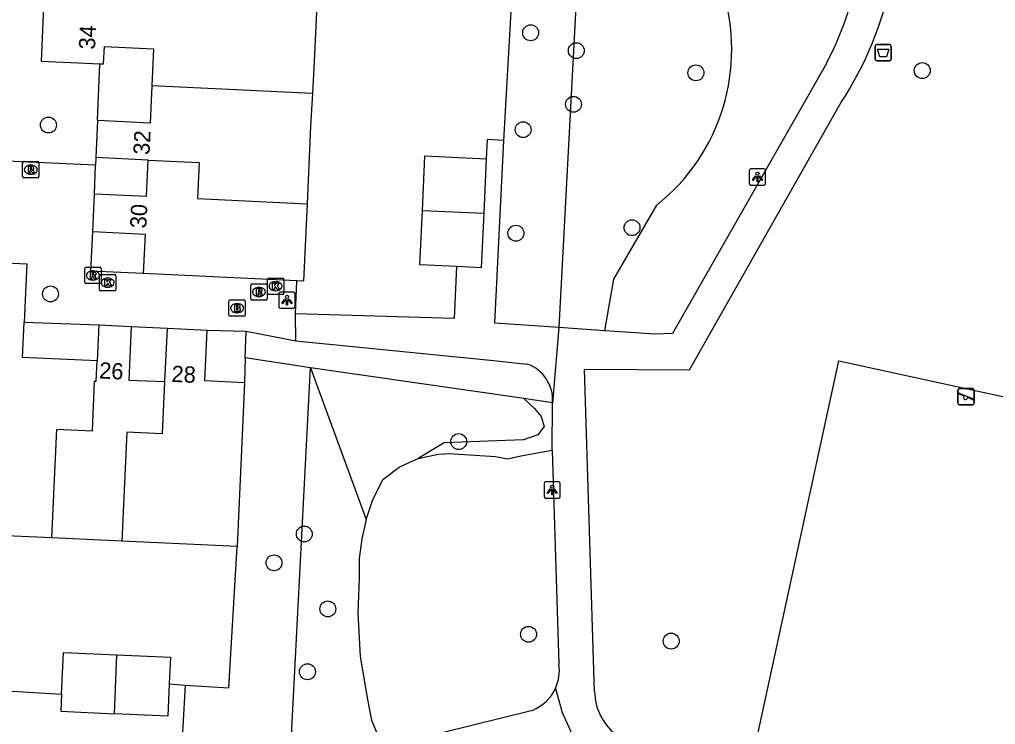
# Model space of a CAD drawing. Extents: x 162990 to 165007, y 383433 to 384336.
# Drawn here: x 164529 to 164588.9, y 383662 to 383705.3 of the extents above; entities that cross this region are included whole.
import ezdxf

# ---------------------------------------------------------------- set-up
doc = ezdxf.new("R2010")
doc.units = 0
for name, color, linetype in [('IMGEO_Afvalbak', 7, 'Continuous'), ('IMGEO_Boom', 7, 'Continuous'), ('IMGEO_Brandkraan', 7, 'Continuous'), ('IMGEO_Groenvoorziening', 7, 'Continuous'), ('IMGEO_Kolk', 7, 'Continuous'), ('IMGEO_Lichtpunt', 7, 'Continuous'), ('IMGEO_Pand', 7, 'Continuous'), ('IMGEO_Pand_nummerreeks', 7, 'Continuous'), ('IMGEO_Rioolput', 7, 'Continuous'), ('IMGEO_Speelvoorziening', 7, 'Continuous'), ('IMGEO_Voetpad_gesloten', 7, 'Continuous'), ('IMGEO_Voetpad_open', 7, 'Continuous')]:
    doc.layers.add(name, color=color, linetype=linetype)

msp = doc.modelspace()

# ---------------------------------------------------------------- linework, layer by layer
at = {"layer": 'IMGEO_Afvalbak'}
for p, q in [((164581.535, 383702.863), (164581.535, 383703.663)), ((164581.535, 383703.663), (164581.535, 383702.863)), ((164581.635, 383703.763), (164582.425, 383703.763)), ((164582.425, 383703.763), (164581.635, 383703.763)), ((164582.525, 383703.663), (164582.525, 383702.863)), ((164582.525, 383702.863), (164582.525, 383703.663)), ((164582.425, 383702.763), (164581.635, 383702.763)), ((164581.635, 383702.763), (164582.425, 383702.763))]:
    msp.add_line(p, q, dxfattribs=at)
msp.add_lwpolyline([(164581.678, 383703.477), (164582.382, 383703.477), (164582.233, 383703.007), (164581.827, 383703.007), (164581.678, 383703.477)], dxfattribs=at)
for centre, start, end in [((164581.635, 383703.663), 90, 180), ((164581.635, 383703.663), 90, 180), ((164582.425, 383703.663), 0, 90), ((164582.425, 383703.663), 360, 90), ((164581.635, 383702.863), 180, 270), ((164581.635, 383702.863), 180, 270), ((164582.425, 383702.863), 270, 0), ((164582.425, 383702.863), 270, 0)]:
    msp.add_arc(centre, 0.1, start, end, dxfattribs=at)
at = {"layer": 'IMGEO_Boom'}
for centre in [(164560.372, 383704.478), (164563.177, 383703.379), (164570.525, 383702.015), (164584.433, 383702.152), (164563.006, 383700.081), (164530.746, 383698.808), (164559.914, 383698.523), (164566.601, 383692.501), (164559.469, 383692.161), (164530.875, 383688.431), (164555.951, 383679.358), (164546.466, 383673.684), (164544.607, 383671.91), (164547.914, 383669.077), (164560.243, 383667.52), (164569.008, 383667.1), (164546.659, 383665.219)]:
    msp.add_circle(centre, 0.489, dxfattribs=at)
at = {"layer": 'IMGEO_Brandkraan'}
for p, q in [((164541.834, 383687.133), (164541.834, 383687.985)), ((164541.909, 383688.059), (164542.761, 383688.059)), ((164542.835, 383687.985), (164542.835, 383687.133)), ((164542.322, 383687.839), (164542.347, 383687.839)), ((164542.761, 383687.059), (164541.909, 383687.059)), ((164542.345, 383687.279), (164542.32, 383687.279))]:
    msp.add_line(p, q, dxfattribs=at)
for points in [[(164541.834, 383687.133), (164541.834, 383687.985)], [(164541.909, 383688.059), (164542.761, 383688.059)], [(164542.835, 383687.985), (164542.835, 383687.133)], [(164542.182, 383687.759), (164542.182, 383687.359), (164542.395, 383687.359)], [(164542.413, 383687.759), (164542.182, 383687.759)], [(164542.361, 383687.678), (164542.307, 383687.678), (164542.307, 383687.602)], [(164542.307, 383687.602), (164542.36, 383687.602)], [(164542.369, 383687.526), (164542.307, 383687.526), (164542.307, 383687.445)], [(164542.307, 383687.445), (164542.369, 383687.445)], [(164542.761, 383687.059), (164541.909, 383687.059)]]:
    msp.add_lwpolyline(points, dxfattribs=at)
for centre, radius, start, end in [((164541.911, 383687.983), 0.0765, 91.55205, 178.44795), ((164541.911, 383687.983), 0.0765, 91.55205, 178.44795), ((164542.759, 383687.983), 0.0765, 1.55205, 88.44795), ((164542.759, 383687.983), 0.0765, 1.55205, 88.44795), ((164542.362, 383687.64), 0.0379, 267.82845, 90.93552), ((164542.37, 383687.485), 0.0404, 269.87594, 90.50774), ((164542.401, 383687.61), 0.251, 268.66757, 293.53466), ((164542.417, 383687.614), 0.145, 59.4692, 91.53667), ((164542.442, 383687.661), 0.0922, 285.51372, 58.15012), ((164542.447, 383687.469), 0.105, 301.31148, 78.98903), ((164541.911, 383687.135), 0.0765, 181.55205, 268.44795), ((164541.911, 383687.135), 0.0765, 181.55205, 268.44795), ((164542.759, 383687.135), 0.0765, 271.55205, 358.44795), ((164542.759, 383687.135), 0.0765, 271.55205, 358.44795)]:
    msp.add_arc(centre, radius, start, end, dxfattribs=at)
for centre, major_axis, ratio, start_param, end_param in [((164542.321, 383687.559), (-0.387, 0.002), 0.722429, 4.712389, 7.853982), ((164542.346, 383687.559), (-0.39, 0.002), 0.717154, 1.570796, 4.712389)]:
    msp.add_ellipse(centre, major_axis=major_axis, ratio=ratio, start_param=start_param, end_param=end_param, dxfattribs=at)
at = {"layer": 'IMGEO_Groenvoorziening'}
for points in [[(164558.727, 383697.866), (164559.373, 383709.393), (164563.302, 383709.188)], [(164563.302, 383709.188), (164562.099, 383686.362)], [(164564.928, 383686.169), (164565.478, 383689.333), (164568.115, 383693.881)], [(164542.843, 383684.505), (164542.897, 383686.139)], [(164542.843, 383684.505), (164542.793, 383682.977)], [(164546.856, 383683.886), (164542.843, 383684.505)], [(164594.934, 383680.922), (164589.407, 383655.456), (164573.771, 383658.849), (164579.298, 383684.315), (164594.934, 383680.922)], [(164538.916, 383660.219), (164541.88, 383660.186), (164545.67, 383661.326), (164546.856, 383683.886)], [(164546.856, 383683.886), (164550.265, 383674.579)], [(164559.956, 383681.998), (164546.856, 383683.886)], [(164559.956, 383681.998), (164560.617, 383681.4), (164561.023, 383680.901), (164561.21, 383680.277), (164560.805, 383679.777), (164559.931, 383679.465), (164555.062, 383679.278), (164553.453, 383678.32)], [(164561.716, 383681.744), (164559.956, 383681.998)], [(164550.265, 383674.579), (164550.66, 383675.733), (164551.281, 383677.04), (164552.3, 383677.794), (164552.957, 383678.094), (164553.453, 383678.32)], [(164553.453, 383678.32), (164554.691, 383678.594), (164555.346, 383678.633), (164558.205, 383678.452), (164558.968, 383678.3), (164559.766, 383678.489), (164561.692, 383678.842)], [(164550.265, 383674.579), (164549.993, 383673.389), (164549.847, 383672.178), (164549.828, 383670.958), (164549.75, 383668.821), (164549.906, 383666.148), (164550.339, 383663.507), (164550.598, 383662.249), (164551.284, 383660.555)], [(164539.154, 383664.395), (164541.831, 383664.226), (164542.335, 383672.921)]]:
    msp.add_lwpolyline(points, dxfattribs=at)
msp.add_arc((164560.478, 383703.458), 12.249, 308.57083, 17.53291, dxfattribs=at)
at = {"layer": 'IMGEO_Kolk'}
for p, q in [((164533.886, 383688.7), (164533.886, 383689.552)), ((164533.961, 383689.626), (164534.813, 383689.626)), ((164534.374, 383689.406), (164534.399, 383689.406)), ((164534.887, 383689.552), (164534.887, 383688.7)), ((164544.199, 383688.478), (164544.199, 383689.33)), ((164544.274, 383689.404), (164545.126, 383689.404)), ((164544.687, 383689.184), (164544.712, 383689.184)), ((164545.2, 383689.33), (164545.2, 383688.478)), ((164534.813, 383688.626), (164533.961, 383688.626)), ((164534.397, 383688.846), (164534.372, 383688.846)), ((164544.71, 383688.624), (164544.685, 383688.624)), ((164545.126, 383688.404), (164544.274, 383688.404))]:
    msp.add_line(p, q, dxfattribs=at)
for points in [[(164533.886, 383688.7), (164533.886, 383689.552)], [(164533.961, 383689.626), (164534.813, 383689.626)], [(164534.207, 383689.326), (164534.33, 383689.326), (164534.33, 383689.175), (164534.46, 383689.326), (164534.624, 383689.326), (164534.478, 383689.175), (164534.631, 383688.926), (164534.479, 383688.926), (164534.394, 383689.09), (164534.33, 383689.023), (164534.33, 383688.926), (164534.207, 383688.926), (164534.207, 383689.326)], [(164534.887, 383689.552), (164534.887, 383688.7)], [(164544.199, 383688.478), (164544.199, 383689.33)], [(164544.274, 383689.404), (164545.126, 383689.404)], [(164544.52, 383689.104), (164544.643, 383689.104), (164544.643, 383688.953), (164544.773, 383689.104), (164544.937, 383689.104), (164544.791, 383688.953), (164544.944, 383688.704), (164544.792, 383688.704), (164544.707, 383688.868), (164544.643, 383688.801), (164544.643, 383688.704), (164544.52, 383688.704), (164544.52, 383689.104)], [(164545.2, 383689.33), (164545.2, 383688.478)], [(164534.813, 383688.626), (164533.961, 383688.626)], [(164545.126, 383688.404), (164544.274, 383688.404)]]:
    msp.add_lwpolyline(points, dxfattribs=at)
for centre, start, end in [((164533.963, 383689.55), 91.55205, 178.44795), ((164533.963, 383689.55), 91.55205, 178.44795), ((164534.811, 383689.55), 1.55205, 88.44795), ((164534.811, 383689.55), 1.55205, 88.44795), ((164544.276, 383689.328), 91.55205, 178.44795), ((164544.276, 383689.328), 91.55205, 178.44795), ((164545.124, 383689.328), 1.55205, 88.44795), ((164545.124, 383689.328), 1.55205, 88.44795), ((164533.963, 383688.702), 181.55205, 268.44795), ((164533.963, 383688.702), 181.55205, 268.44795), ((164534.811, 383688.702), 271.55205, 358.44795), ((164534.811, 383688.702), 271.55205, 358.44795), ((164544.276, 383688.48), 181.55205, 268.44795), ((164544.276, 383688.48), 181.55205, 268.44795), ((164545.124, 383688.48), 271.55205, 358.44795), ((164545.124, 383688.48), 271.55205, 358.44795)]:
    msp.add_arc(centre, 0.0765, start, end, dxfattribs=at)
for centre, major_axis, ratio, start_param, end_param in [((164534.373, 383689.126), (-0.387, 0.002), 0.722429, 4.712389, 7.853982), ((164534.398, 383689.126), (-0.39, 0.002), 0.717154, 1.570796, 4.712389), ((164544.686, 383688.904), (-0.387, 0.002), 0.722429, 4.712389, 7.853982), ((164544.711, 383688.904), (-0.39, 0.002), 0.717154, 1.570796, 4.712389)]:
    msp.add_ellipse(centre, major_axis=major_axis, ratio=ratio, start_param=start_param, end_param=end_param, dxfattribs=at)
at = {"layer": 'IMGEO_Lichtpunt'}
for p, q in [((164573.806, 383696.024), (164573.806, 383695.217)), ((164573.806, 383696.024), (164573.806, 383695.217)), ((164574.708, 383696.119), (164573.9, 383696.119)), ((164574.708, 383696.119), (164573.9, 383696.119)), ((164574.802, 383695.217), (164574.802, 383696.024)), ((164574.802, 383695.217), (164574.802, 383696.024)), ((164573.9, 383695.123), (164574.708, 383695.123)), ((164573.9, 383695.123), (164574.708, 383695.123)), ((164545.806, 383688.548), (164544.998, 383688.548)), ((164545.806, 383688.548), (164544.998, 383688.548)), ((164544.904, 383688.453), (164544.904, 383687.646)), ((164544.904, 383688.453), (164544.904, 383687.646)), ((164545.9, 383687.646), (164545.9, 383688.453)), ((164545.9, 383687.646), (164545.9, 383688.453)), ((164544.998, 383687.552), (164545.806, 383687.552)), ((164544.998, 383687.552), (164545.806, 383687.552)), ((164561.197, 383676.791), (164561.197, 383675.984)), ((164561.197, 383676.791), (164561.197, 383675.984)), ((164562.099, 383676.886), (164561.291, 383676.886)), ((164562.099, 383676.886), (164561.291, 383676.886)), ((164562.193, 383675.984), (164562.193, 383676.791)), ((164562.193, 383675.984), (164562.193, 383676.791)), ((164561.291, 383675.89), (164562.099, 383675.89)), ((164561.291, 383675.89), (164562.099, 383675.89))]:
    msp.add_line(p, q, dxfattribs=at)
for points in [[(164574.18, 383695.688), (164574.219, 383695.66), (164574.031, 383695.398), (164573.993, 383695.425), (164574.18, 383695.688)], [(164574.392, 383695.66), (164574.43, 383695.687), (164574.617, 383695.425), (164574.578, 383695.397), (164574.392, 383695.66)], [(164574.282, 383695.64), (164574.329, 383695.64), (164574.329, 383695.318), (164574.282, 383695.318), (164574.282, 383695.64)], [(164545.278, 383688.117), (164545.317, 383688.089), (164545.129, 383687.827), (164545.091, 383687.854), (164545.278, 383688.117)], [(164545.38, 383688.069), (164545.427, 383688.069), (164545.427, 383687.747), (164545.38, 383687.747), (164545.38, 383688.069)], [(164545.49, 383688.089), (164545.528, 383688.116), (164545.715, 383687.854), (164545.676, 383687.826), (164545.49, 383688.089)], [(164561.571, 383676.455), (164561.61, 383676.427), (164561.422, 383676.165), (164561.384, 383676.192), (164561.571, 383676.455)], [(164561.673, 383676.407), (164561.72, 383676.407), (164561.72, 383676.085), (164561.673, 383676.085), (164561.673, 383676.407)], [(164561.783, 383676.427), (164561.821, 383676.454), (164562.008, 383676.192), (164561.969, 383676.164), (164561.783, 383676.427)]]:
    msp.add_lwpolyline(points, dxfattribs=at)
for centre in [(164574.305, 383695.822), (164545.403, 383688.251), (164561.696, 383676.589)]:
    msp.add_circle(centre, 0.0994, dxfattribs=at)
for centre, start, end in [((164573.9, 383696.024), 90, 180), ((164573.9, 383696.024), 90, 180), ((164574.708, 383696.024), 0, 90), ((164574.708, 383696.024), 0, 90), ((164573.9, 383695.217), 180, 270), ((164573.9, 383695.217), 180, 270), ((164574.708, 383695.217), 270, 0), ((164574.708, 383695.217), 270, 360), ((164544.998, 383688.453), 90, 180), ((164544.998, 383688.453), 90, 180), ((164545.806, 383688.453), 0, 90), ((164545.806, 383688.453), 0, 90), ((164544.998, 383687.646), 180, 270), ((164544.998, 383687.646), 180, 270), ((164545.806, 383687.646), 270, 0), ((164545.806, 383687.646), 270, 360), ((164561.291, 383676.791), 90, 180), ((164561.291, 383676.791), 90, 180), ((164562.099, 383676.791), 0, 90), ((164562.099, 383676.791), 0, 90), ((164561.291, 383675.984), 180, 270), ((164561.291, 383675.984), 180, 270), ((164562.099, 383675.984), 270, 0), ((164562.099, 383675.984), 270, 360)]:
    msp.add_arc(centre, 0.0946, start, end, dxfattribs=at)
at = {"layer": 'IMGEO_Pand'}
for points in [[(164547.296, 383707.489), (164547.077, 383702.727), (164546.966, 383700.756)], [(164530.446, 383706.076), (164530.292, 383702.737), (164533.903, 383702.571)], [(164533.903, 383702.571), (164534.133, 383702.56), (164534.182, 383703.629), (164537.209, 383703.489), (164537.104, 383701.21)], [(164537.104, 383701.21), (164536.999, 383698.931), (164533.77, 383699.079)], [(164546.966, 383700.756), (164537.104, 383701.21)], [(164546.966, 383700.756), (164546.853, 383698.733), (164546.634, 383693.974)], [(164533.77, 383699.079), (164533.666, 383696.804)], [(164553.719, 383693.565), (164553.873, 383696.911), (164557.644, 383696.737)], [(164533.574, 383694.583), (164536.778, 383694.436), (164536.88, 383696.656)], [(164536.88, 383696.656), (164533.666, 383696.804)], [(164536.88, 383696.656), (164540.002, 383696.51), (164539.902, 383694.289), (164546.634, 383693.974)], [(164557.644, 383696.737), (164557.489, 383693.39)], [(164533.467, 383692.258), (164533.574, 383694.583)], [(164546.634, 383693.974), (164546.415, 383689.225), (164546.016, 383689.243)], [(164555.815, 383690.115), (164553.565, 383690.219), (164553.719, 383693.565)], [(164553.719, 383693.565), (164557.489, 383693.39)], [(164557.489, 383693.39), (164557.335, 383690.045), (164555.815, 383690.115)], [(164533.467, 383692.258), (164536.682, 383692.11), (164536.57, 383689.678)], [(164525.914, 383690.444), (164529.414, 383690.285), (164529.252, 383686.7)], [(164546.016, 383689.243), (164536.57, 383689.678)], [(164533.74, 383684.324), (164529.154, 383684.531), (164529.252, 383686.7)], [(164533.842, 383686.528), (164533.74, 383684.324)], [(164533.842, 383686.528), (164535.844, 383686.422)], [(164537.885, 383683.021), (164535.7, 383683.12), (164535.844, 383686.422)], [(164538.036, 383686.326), (164537.885, 383683.021)], [(164538.036, 383686.326), (164540.49, 383686.215)], [(164542.793, 383682.977), (164540.348, 383683.088), (164540.49, 383686.215)], [(164530.951, 383673.438), (164531.253, 383680.129), (164533.447, 383680.03), (164533.584, 383683.081), (164533.684, 383683.076), (164533.74, 383684.324)], [(164537.885, 383683.021), (164537.74, 383679.836), (164535.56, 383679.936), (164535.265, 383673.242)], [(164542.793, 383682.977), (164542.335, 383672.921)], [(164530.951, 383673.438), (164526.261, 383673.65)], [(164535.265, 383673.242), (164530.951, 383673.438)], [(164542.335, 383672.921), (164535.265, 383673.242)], [(164531.557, 383663.848), (164531.673, 383666.407), (164534.957, 383666.258)], [(164534.798, 383662.643), (164534.957, 383666.258)], [(164534.957, 383666.258), (164538.239, 383666.109), (164538.165, 383664.477)], [(164538.165, 383664.477), (164538.075, 383662.494), (164534.798, 383662.643)], [(164531.557, 383663.848), (164531.509, 383662.792), (164534.798, 383662.643)]]:
    msp.add_lwpolyline(points, dxfattribs=at)
at = {"layer": 'IMGEO_Rioolput'}
for p, q in [((164529.162, 383695.637), (164529.162, 383696.489)), ((164529.237, 383696.563), (164530.089, 383696.563)), ((164529.65, 383696.343), (164529.675, 383696.343)), ((164530.163, 383696.489), (164530.163, 383695.637)), ((164529.673, 383695.783), (164529.648, 383695.783)), ((164530.089, 383695.563), (164529.237, 383695.563)), ((164532.977, 383689.141), (164532.977, 383689.993)), ((164533.052, 383690.067), (164533.904, 383690.067)), ((164533.465, 383689.847), (164533.49, 383689.847)), ((164533.978, 383689.993), (164533.978, 383689.141)), ((164533.488, 383689.287), (164533.463, 383689.287)), ((164533.904, 383689.067), (164533.052, 383689.067)), ((164543.182, 383688.124), (164543.182, 383688.976)), ((164543.257, 383689.05), (164544.109, 383689.05)), ((164543.67, 383688.83), (164543.695, 383688.83)), ((164544.183, 383688.976), (164544.183, 383688.124)), ((164544.109, 383688.05), (164543.257, 383688.05)), ((164543.693, 383688.27), (164543.668, 383688.27))]:
    msp.add_line(p, q, dxfattribs=at)
for points in [[(164529.162, 383695.637), (164529.162, 383696.489)], [(164529.237, 383696.563), (164530.089, 383696.563)], [(164530.163, 383696.489), (164530.163, 383695.637)], [(164529.751, 383696.261), (164529.499, 383696.263), (164529.499, 383695.863)], [(164529.499, 383695.863), (164529.623, 383695.863), (164529.623, 383696.025), (164529.634, 383696.025)], [(164529.677, 383696.182), (164529.623, 383696.182), (164529.623, 383696.101)], [(164529.623, 383696.101), (164529.675, 383696.101)], [(164529.681, 383695.996), (164529.752, 383695.863), (164529.892, 383695.863), (164529.827, 383695.989)], [(164530.089, 383695.563), (164529.237, 383695.563)], [(164532.977, 383689.141), (164532.977, 383689.993)], [(164533.052, 383690.067), (164533.904, 383690.067)], [(164533.566, 383689.765), (164533.314, 383689.767), (164533.314, 383689.367)], [(164533.492, 383689.686), (164533.438, 383689.686), (164533.438, 383689.605)], [(164533.978, 383689.993), (164533.978, 383689.141)], [(164533.314, 383689.367), (164533.438, 383689.367), (164533.438, 383689.529), (164533.449, 383689.529)], [(164533.438, 383689.605), (164533.49, 383689.605)], [(164533.496, 383689.5), (164533.567, 383689.367), (164533.707, 383689.367), (164533.642, 383689.493)], [(164533.904, 383689.067), (164533.052, 383689.067)], [(164543.182, 383688.124), (164543.182, 383688.976)], [(164543.257, 383689.05), (164544.109, 383689.05)], [(164543.771, 383688.748), (164543.519, 383688.75), (164543.519, 383688.35)], [(164543.519, 383688.35), (164543.643, 383688.35), (164543.643, 383688.512), (164543.654, 383688.512)], [(164543.697, 383688.669), (164543.643, 383688.669), (164543.643, 383688.588)], [(164543.643, 383688.588), (164543.695, 383688.588)], [(164543.701, 383688.483), (164543.772, 383688.35), (164543.912, 383688.35), (164543.847, 383688.476)], [(164544.183, 383688.976), (164544.183, 383688.124)], [(164544.109, 383688.05), (164543.257, 383688.05)]]:
    msp.add_lwpolyline(points, dxfattribs=at)
for centre, radius, start, end in [((164529.239, 383696.487), 0.0765, 91.55205, 178.44795), ((164529.239, 383696.487), 0.0765, 91.55205, 178.44795), ((164530.087, 383696.487), 0.0765, 1.55205, 88.44795), ((164530.087, 383696.487), 0.0765, 1.55205, 88.44795), ((164529.633, 383695.972), 0.0533, 26.02933, 88.69889), ((164529.659, 383696.29), 0.19, 274.7715, 282.96867), ((164529.683, 383696.086), 0.0964, 77.00612, 93.18647), ((164529.697, 383696.143), 0.0378, 276.66336, 79.67722), ((164529.75, 383696.151), 0.109, 350.36119, 89.41601), ((164529.748, 383696.151), 0.112, 277.58423, 350.98172), ((164529.732, 383695.936), 0.108, 29.51342, 73.79051), ((164529.239, 383695.639), 0.0765, 181.55205, 268.44795), ((164529.239, 383695.639), 0.0765, 181.55205, 268.44795), ((164530.087, 383695.639), 0.0765, 271.55205, 358.44795), ((164530.087, 383695.639), 0.0765, 271.55205, 358.44795), ((164533.054, 383689.991), 0.0765, 91.55205, 178.44795), ((164533.054, 383689.991), 0.0765, 91.55205, 178.44795), ((164533.498, 383689.59), 0.0964, 77.00612, 93.18647), ((164533.512, 383689.647), 0.0378, 276.66336, 79.67722), ((164533.565, 383689.655), 0.109, 350.36119, 89.41601), ((164533.902, 383689.991), 0.0765, 1.55205, 88.44795), ((164533.902, 383689.991), 0.0765, 1.55205, 88.44795), ((164533.054, 383689.143), 0.0765, 181.55205, 268.44795), ((164533.054, 383689.143), 0.0765, 181.55205, 268.44795), ((164533.448, 383689.476), 0.0533, 26.02933, 88.69889), ((164533.474, 383689.794), 0.19, 274.7715, 282.96867), ((164533.563, 383689.655), 0.112, 277.58423, 350.98172), ((164533.547, 383689.44), 0.108, 29.51342, 73.79051), ((164533.902, 383689.143), 0.0765, 271.55205, 358.44795), ((164533.902, 383689.143), 0.0765, 271.55205, 358.44795), ((164543.259, 383688.974), 0.0765, 91.55205, 178.44795), ((164543.259, 383688.974), 0.0765, 91.55205, 178.44795), ((164543.653, 383688.459), 0.0533, 26.02933, 88.69889), ((164543.679, 383688.777), 0.19, 274.7715, 282.96867), ((164543.703, 383688.573), 0.0964, 77.00612, 93.18647), ((164543.717, 383688.63), 0.0378, 276.66336, 79.67722), ((164543.77, 383688.638), 0.109, 350.36119, 89.41601), ((164543.768, 383688.638), 0.112, 277.58423, 350.98172), ((164543.752, 383688.423), 0.108, 29.51342, 73.79051), ((164544.107, 383688.974), 0.0765, 1.55205, 88.44795), ((164544.107, 383688.974), 0.0765, 1.55205, 88.44795), ((164543.259, 383688.126), 0.0765, 181.55205, 268.44795), ((164543.259, 383688.126), 0.0765, 181.55205, 268.44795), ((164544.107, 383688.126), 0.0765, 271.55205, 358.44795), ((164544.107, 383688.126), 0.0765, 271.55205, 358.44795)]:
    msp.add_arc(centre, radius, start, end, dxfattribs=at)
for centre, major_axis, ratio, start_param, end_param in [((164529.649, 383696.063), (-0.387, 0.002), 0.722429, 4.712389, 7.853982), ((164529.674, 383696.063), (-0.39, 0.002), 0.717154, 1.570796, 4.712389), ((164533.464, 383689.567), (-0.387, 0.002), 0.722429, 4.712389, 7.853982), ((164533.489, 383689.567), (-0.39, 0.002), 0.717154, 1.570796, 4.712389), ((164543.669, 383688.55), (-0.387, 0.002), 0.722429, 4.712389, 7.853982), ((164543.694, 383688.55), (-0.39, 0.002), 0.717154, 1.570796, 4.712389)]:
    msp.add_ellipse(centre, major_axis=major_axis, ratio=ratio, start_param=start_param, end_param=end_param, dxfattribs=at)
at = {"layer": 'IMGEO_Speelvoorziening'}
for p, q in [((164586.621, 383681.719), (164586.621, 383682.519)), ((164586.621, 383682.519), (164586.621, 383681.719)), ((164586.721, 383682.619), (164587.511, 383682.619)), ((164587.511, 383682.619), (164586.721, 383682.619)), ((164587.611, 383682.519), (164587.611, 383681.719)), ((164587.611, 383681.719), (164587.611, 383682.519)), ((164587.004, 383682.147), (164586.665, 383682.284)), ((164586.69, 383682.344), (164587.566, 383681.991)), ((164587.542, 383681.931), (164587.202, 383682.068)), ((164587.511, 383681.619), (164586.721, 383681.619)), ((164586.721, 383681.619), (164587.511, 383681.619))]:
    msp.add_line(p, q, dxfattribs=at)
for centre, radius, start, end in [((164586.721, 383682.519), 0.1, 90, 180), ((164586.721, 383682.519), 0.1, 90, 180), ((164587.511, 383682.519), 0.1, 0, 90), ((164587.511, 383682.519), 0.1, 360, 90), ((164586.678, 383682.314), 0.0327, 68.07798, 248.07798), ((164587.083, 383682.057), 0.12, 130.99278, 5.16318), ((164587.554, 383681.961), 0.0327, 248.07798, 68.07798), ((164586.721, 383681.719), 0.1, 180, 270), ((164586.721, 383681.719), 0.1, 180, 270), ((164587.511, 383681.719), 0.1, 270, 0), ((164587.511, 383681.719), 0.1, 270, 0)]:
    msp.add_arc(centre, radius, start, end, dxfattribs=at)
at = {"layer": 'IMGEO_Voetpad_gesloten'}
for points in [[(164578.541, 383702.59), (164569.089, 383686.01), (164567.998, 383685.959), (164564.928, 383686.169)], [(164564.299, 383663.984), (164563.679, 383683.803), (164570.135, 383683.766), (164579.43, 383700.164)], [(164558.727, 383697.866), (164557.696, 383697.923), (164557.644, 383696.737)], [(164562.099, 383686.362), (164558.176, 383686.63), (164558.727, 383697.866)], [(164555.815, 383690.115), (164555.665, 383686.919), (164545.929, 383687.209)], [(164545.949, 383685.557), (164545.929, 383687.209)], [(164562.099, 383686.362), (164561.716, 383681.744)], [(164564.928, 383686.169), (164562.099, 383686.362)], [(164545.949, 383685.557), (164558.086, 383684.344), (164560.16, 383684.124)], [(164561.692, 383678.842), (164561.716, 383681.744)], [(164561.692, 383678.842), (164562.107, 383665.683)], [(164561.897, 383664.198), (164562.311, 383662.712), (164563.445, 383660.229)], [(164560.477, 383662.848), (164551.284, 383660.555)]]:
    msp.add_lwpolyline(points, dxfattribs=at)
for centre, radius, start, end in [((164560.164, 383712.265), 20.768, 332.23296, 351.58741), ((164560.362, 383712.501), 22.711, 327.09599, 347.98859), ((164559.379, 383681.915), 2.344, 355.82709, 70.52474), ((164559.504, 383665.294), 2.632, 335.39439, 8.50749), ((164559.501, 383665.296), 2.635, 291.72867, 335.37613), ((164567.754, 383664.077), 3.456, 181.5434, 230.64087)]:
    msp.add_arc(centre, radius, start, end, dxfattribs=at)
at = {"layer": 'IMGEO_Voetpad_open'}
for points in [[(164533.77, 383699.079), (164533.903, 383702.571)], [(164533.647, 383696.351), (164526.792, 383696.646)], [(164533.574, 383694.583), (164533.647, 383696.351)], [(164533.666, 383696.804), (164533.647, 383696.351)], [(164536.57, 383689.678), (164533.358, 383689.821), (164533.467, 383692.258)], [(164545.929, 383687.209), (164546.016, 383689.243)], [(164529.252, 383686.7), (164533.842, 383686.528)], [(164535.844, 383686.422), (164538.036, 383686.326)], [(164540.49, 383686.215), (164542.897, 383686.139)], [(164542.897, 383686.139), (164545.949, 383685.557)], [(164499.599, 383665.791), (164531.557, 383663.848)], [(164538.165, 383664.477), (164539.154, 383664.395)], [(164539.154, 383664.395), (164539.009, 383661.853), (164538.916, 383660.219)]]:
    msp.add_lwpolyline(points, dxfattribs=at)

# ---------------------------------------------------------------- texts
at = {"layer": 'IMGEO_Pand_nummerreeks'}
for s, rotation, p in [('34', 87.3593, (164533.608, 383703.43)), ('32', 87.38259, (164536.957, 383696.963)), ('30', 87.36502, (164536.759, 383692.447)), ('26', 356.96919, (164533.845, 383683.244)), ('28', 357.41015, (164538.292, 383683.03))]:
    msp.add_text(s, height=1, rotation=rotation, dxfattribs=at).set_placement(p)

doc.saveas('drawing.dxf')
